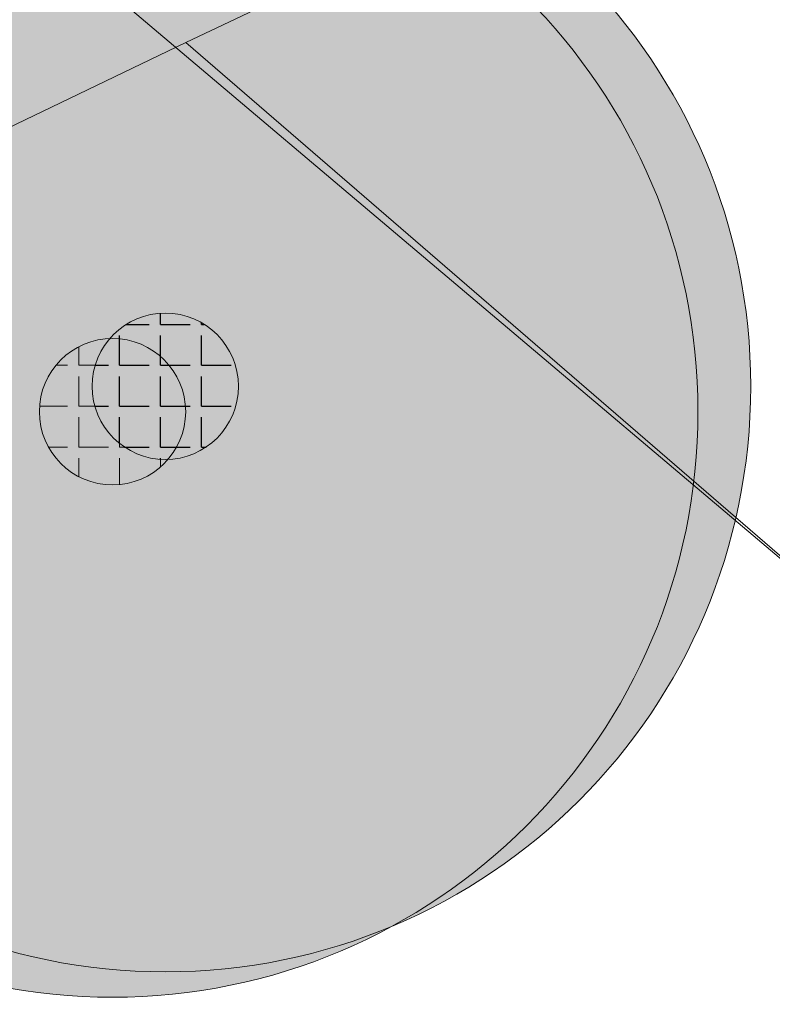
# Model space of a CAD drawing. Header units: millimetres. Extents: x 162876 to 168130, y 402614 to 405602.
# Tile 449 of 656: x 165487.44 to 165490.01, y 403899.02 to 403902.38. Entities that reach past the tile are written whole.
import ezdxf

# ---------------------------------------------------------------- set-up
doc = ezdxf.new("R2010")
doc.units = ezdxf.units.MM
for name, color, linetype, lineweight in [('X-CA190022.004-UO-BGT_Ondergrond$0$GE_203_VGOHaag_Lijn_GEM', 253, 'X-CA190022.004-UO-BGT_Ondergrond$0$Heg', 9), ('X-CA190022.004-UO-BGT_Ondergrond$0$GE_401_OTDErf_Vlak_GEM', 253, 'Continuous', 9), ('X-CA190022.004-UO-BGT_Ondergrond$0$GE_479_BTDGroenvoorziening_grasenkruida_GEM', 253, 'Continuous', 9), ('X-CA190022.004-UO-DWM_Beplanting_v0.1$0$B-WE-GR-BOOM-S AFKOMSTIG UIT BGT', 252, 'Continuous', 0), ('X-CA190022.004-UO-KAD_Percelen$0$B-WE-KG-GRENS_PERCEEL-GV', 150, 'Continuous', 9), ('X-CA190022.004-UO-OPB_Opbreek_v0.1$0$V-WE-VH-VERHARDING_TEGEL-A-200', 252, 'Continuous', 18)]:
    doc.layers.add(name, color=color, linetype=linetype, lineweight=lineweight)
doc.layers.add('X-CA190022.004-UO-DWM_Beplanting_v0.1$0$B-WE-GR-BOOM-S AFKOMSTIG UIT BOMENBESTAND GEMEENTE', color=252, linetype='Continuous')
doc.layers.add('X-CA190022.004-UO-OPB_Opbreek_v0.1$0$V-WE-VH-VERHARDING_ASFALT-A-200 DEKLAAG FREZEN', color=32, linetype='Continuous', lineweight=18, transparency=0.5)
doc.linetypes.add('X-CA190022.004-UO-BGT_Ondergrond$0$Heg', pattern='A,5,-1.5,[2,dgnlstyle-meierijstad.shx,S=0.007937,R=45,X=0,Y=0],-1.5', length=8)

# ---------------------------------------------------------------- blocks, each defined once
blk = doc.blocks.new('X-CA190022.004-UO-DWM_Beplanting_v0.1$0$SGR-BOOM_01-SO')
at = {"linetype": 'ByBlock', "lineweight": 18}
h = blk.add_hatch(color=0, dxfattribs=at)
h.dxf.hatch_style = 1
edge = h.paths.add_edge_path()
edge.add_arc((0, 0), 0.25, 0, 360)
at = {"color": 0, "linetype": 'ByBlock', "lineweight": 18}
for radius in [2, 0.25]:
    blk.add_circle((0, 0), radius, dxfattribs=at)
blk = doc.blocks.new('X-CA190022.004-UO-DWM_Beplanting_v0.1$0$IMGEOBoom')
at = {"transparency": 33554457}
h = blk.add_hatch(color=256, dxfattribs=at)
h.dxf.hatch_style = 1
edge = h.paths.add_edge_path()
edge.add_arc((0, 0), 100, 0, 360)
edge = h.paths.add_edge_path(flags=17)
edge.add_arc((0, 0), 12.5, 0, 360)
h = blk.add_hatch()
h.set_pattern_fill('ANGLE', color=256)
h.set_pattern_definition([(0, (0, 0), (0, 6.985), [5.08, -1.905]), (90, (0, 0), (-6.985, 4e-16), [5.08, -1.905])])
edge = h.paths.add_edge_path(flags=17)
edge.add_arc((0, 0), 12.5, 0, 360)
at = {"xscale": 50, "yscale": 50, "zscale": 50}
blk.add_blockref('X-CA190022.004-UO-DWM_Beplanting_v0.1$0$SGR-BOOM_01-SO', (0, 0), dxfattribs=at)

msp = doc.modelspace()

# ---------------------------------------------------------------- hatches: boundary and pattern name
at = {"layer": 'X-CA190022.004-UO-OPB_Opbreek_v0.1$0$V-WE-VH-VERHARDING_ASFALT-A-200 DEKLAAG FREZEN'}
h = msp.add_hatch(dxfattribs=at)
h.set_pattern_fill('AVH-ASFALT', color=256, scale=0.5, pattern_type=2)
h.set_pattern_definition([(60, (0, 0), (-0.4330127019, 0.25), []), (120, (0, 0), (-0.4330127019, -0.25), [])])
h.paths.add_polyline_path([(165509.7816, 403931.39), (165512.2576, 403933.865), (165509.6084, 403936.1928), (165509.2789, 403935.8538), (165480.2366, 403905.168, 0.008697), (165475.2467, 403899.7023), (165477.8214, 403897.4324, -0.008776), (165479.1541, 403898.874), (165480.2736, 403900.062), (165495.0276, 403915.726)])
at = {"layer": 'X-CA190022.004-UO-OPB_Opbreek_v0.1$0$V-WE-VH-VERHARDING_TEGEL-A-200'}
h = msp.add_hatch(dxfattribs=at)
h.set_pattern_fill('AVH-TEGEL_300X300_HALFST-SO', color=256, scale=2, pattern_type=2)
h.set_pattern_definition([(0, (0, 0), (0.6, 0.3), [0.6, -0.6]), (90, (0, 0), (-0.6, 4e-17), [])])
edge = h.paths.add_edge_path()
edge.add_line((165468.5105, 403879.8795), (165470.3123, 403879.3785))
edge.add_line((165470.3123, 403879.3785), (165470.3534, 403879.5789))
edge.add_arc((165621.5347, 403843.8199), 155.3528, 166.262853, 166.692372, ccw=False)
edge.add_arc((165501.6692, 403873.13), 31.9558, 144.71918, 166.27624, ccw=False)
edge.add_arc((165508.1583, 403869.4315), 39.396, 137.84681, 145.77908, ccw=False)
edge.add_line((165478.9519, 403895.8707), (165480.0453, 403897.0302))
edge.add_line((165480.0453, 403897.0302), (165509.5157, 403928.2885))
edge.add_line((165509.5157, 403928.2885), (165514.018, 403932.9109))
edge.add_arc((165515.3017, 403931.4049), 1.9789, 52.1378, 130.4467, ccw=False)
edge.add_line((165516.5163, 403932.9672), (165517.0066, 403932.5344))
edge.add_line((165517.0066, 403932.5344), (165524.0861, 403926.2835))
edge.add_line((165524.0861, 403926.2835), (165525.3461, 403927.7242))
edge.add_line((165525.3461, 403927.7242), (165518.0268, 403934.1622))
edge.add_arc((165515.3011, 403931.4806), 3.8237, 44.5335, 128.0137)
edge.add_line((165512.9463, 403934.4931), (165512.2257, 403933.7656))
edge.add_line((165512.2257, 403933.7656), (165509.7504, 403931.2913))
edge.add_line((165509.7504, 403931.2913), (165480.2432, 403899.9641))
edge.add_line((165480.2432, 403899.9641), (165478.005, 403897.5889))
edge.add_arc((165523.1796, 403857.2925), 60.5356, 138.266592, 144.367175)
edge.add_arc((165502.0463, 403872.9997), 34.2112, 145.12798, 166.39015)
edge.add_arc((165598.9048, 403848.731), 134.063, 166.050115, 166.564962)

# ---------------------------------------------------------------- linework, layer by layer
at = {"layer": 'X-CA190022.004-UO-BGT_Ondergrond$0$GE_203_VGOHaag_Lijn_GEM'}
msp.add_line((165487.482, 403902.701), (165501.75, 403890.633), dxfattribs=at)
at = {"layer": 'X-CA190022.004-UO-BGT_Ondergrond$0$GE_401_OTDErf_Vlak_GEM', "flags": 128}
msp.add_lwpolyline([(165475.856, 403840.688), (165471.251, 403861.21), (165478.197, 403864.547), (165481.737, 403866.247), (165491.124, 403870.755), (165512.35, 403880.95), (165510.661, 403882.579), (165509.24, 403883.95), (165508.858, 403883.764), (165504.2, 403888.18), (165501.75, 403890.633), (165487.482, 403902.701), (165499.634, 403908.667), (165524.544, 403920.283), (165523.107, 403917.625), (165542.892, 403898.827)], dxfattribs=at)
at = {"layer": 'X-CA190022.004-UO-BGT_Ondergrond$0$GE_479_BTDGroenvoorziening_grasenkruida_GEM', "flags": 128}
msp.add_lwpolyline([(165524.544, 403920.283), (165499.634, 403908.667), (165487.482, 403902.701), (165501.75, 403890.633), (165504.2, 403888.18), (165503.307, 403887.747), (165502.733, 403887.468), (165468.64, 403870.919), (165469.04, 403872.87), (165470.412, 403879.566)], dxfattribs=at)
at = {"layer": 'X-CA190022.004-UO-KAD_Percelen$0$B-WE-KG-GRENS_PERCEEL-GV', "flags": 128}
for points in [[(165206.02, 403764.38), (165414.648, 403867.011), (165488.008, 403902.301), (165500.095, 403908.046), (165516.162, 403915.666), (165529.8, 403922.245), (165525.447, 403925.461), (165439.548, 403884.215), (165377.01, 403853.973), (165312.395, 403823.042), (165261.19, 403798.093), (165219.371, 403778.022), (165203.794, 403770.499)], [(165544.369, 403869.579), (165505.303, 403903.521), (165500.095, 403908.046), (165488.008, 403902.301), (165512.515, 403881.147), (165523.967, 403871.262), (165536.316, 403860.6), (165536.643, 403860.314)]]:
    msp.add_lwpolyline(points, close=True, dxfattribs=at)
msp.add_lwpolyline([(165497.474, 403741.197), (165497.667, 403757.082), (165501.252, 403778.269), (165482.14, 403813.619), (165476.531, 403838.4), (165471.394, 403861.093), (165490.886, 403870.6), (165502.278, 403876.156), (165512.515, 403881.147), (165488.008, 403902.301), (165414.648, 403867.011), (165432.29, 403842.158), (165433.171, 403842.55), (165456.543, 403853.918), (165459.871, 403852.29), (165465.213, 403828.507), (165469.095, 403811.313), (165472.909, 403794.011), (165474.352, 403787.415), (165476.721, 403776.593), (165481.531, 403755.119), (165484.652, 403736.3)], dxfattribs=at)

# ---------------------------------------------------------------- block references
at = {"layer": 'X-CA190022.004-UO-DWM_Beplanting_v0.1$0$B-WE-GR-BOOM-S AFKOMSTIG UIT BGT', "xscale": 0.02, "yscale": 0.02, "zscale": 0.02}
msp.add_blockref('X-CA190022.004-UO-DWM_Beplanting_v0.1$0$IMGEOBoom', (165487.7578, 403901.0403), dxfattribs=at)
at = {"layer": 'X-CA190022.004-UO-DWM_Beplanting_v0.1$0$B-WE-GR-BOOM-S AFKOMSTIG UIT BOMENBESTAND GEMEENTE', "xscale": 0.02, "yscale": 0.02, "zscale": 0.02}
msp.add_blockref('X-CA190022.004-UO-DWM_Beplanting_v0.1$0$IMGEOBoom', (165487.938, 403901.127), dxfattribs=at)

doc.saveas('drawing.dxf')
